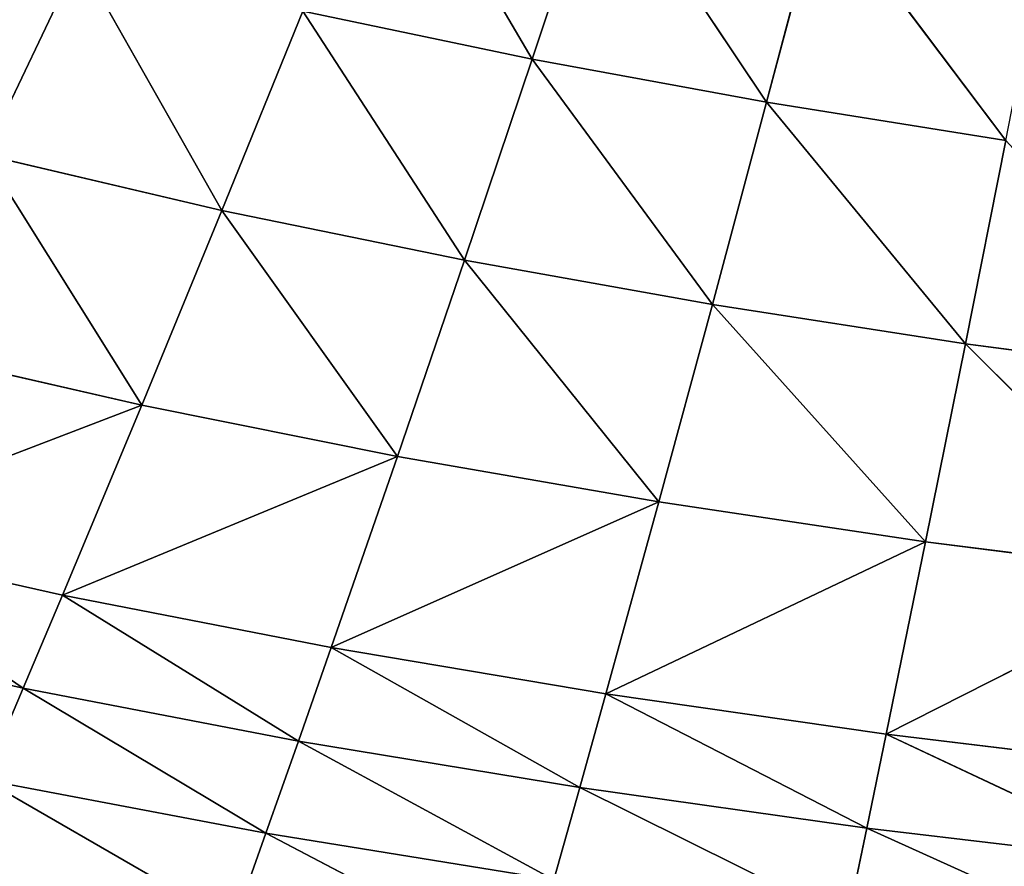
# Model space of a CAD drawing. Extents: x 0 to 500, y 0 to 390.
# Tile 489 of 656: x 200 to 229, y 62 to 87. Entities that reach past the tile are written whole.
import ezdxf

# ---------------------------------------------------------------- set-up
doc = ezdxf.new("R2010")
doc.units = 0
doc.header["$LTSCALE"] = 25.4
doc.layers.get('0').update_dxf_attribs({"linetype": 'CONTINUOUS'})

# ---------------------------------------------------------------- blocks, each defined once
blk = doc.blocks.new('ATLANTA505_-_S_STL')
at = {"color": 0}
for p, q in [((207.804, 45.231, 327.045), (215.511, 47.075, 331.095)), ((207.804, 45.231, 327.045), (215.511, 47.075, 331.095)), ((199.52, 44.908, 325.473), (206.855, 46.728, 329.711)), ((199.52, 44.908, 325.473), (206.855, 46.728, 329.711)), ((207.804, 45.231, 327.045), (206.855, 46.728, 329.711)), ((207.804, 45.231, 327.045), (206.855, 46.728, 329.711)), ((233.712, 46.251, 330.632), (225.476, 44.456, 326.899)), ((233.712, 46.251, 330.632), (225.476, 44.456, 326.899)), ((224.908, 45.903, 329.617), (217.034, 44.132, 325.707)), ((224.908, 45.903, 329.617), (217.034, 44.132, 325.707)), ((225.476, 44.456, 326.899), (224.908, 45.903, 329.617)), ((225.476, 44.456, 326.899), (224.908, 45.903, 329.617)), ((207.804, 45.231, 327.045), (216.27, 45.563, 328.424)), ((207.804, 45.231, 327.045), (216.27, 45.563, 328.424)), ((208.76, 43.816, 324.336), (216.27, 45.563, 328.424)), ((208.76, 43.816, 324.336), (216.27, 45.563, 328.424)), ((216.27, 45.563, 328.424), (217.034, 44.132, 325.707)), ((216.27, 45.563, 328.424), (217.034, 44.132, 325.707)), ((199.52, 44.908, 325.473), (207.804, 45.231, 327.045)), ((199.52, 44.908, 325.473), (207.804, 45.231, 327.045)), ((200.665, 43.509, 322.777), (207.804, 45.231, 327.045)), ((200.665, 43.509, 322.777), (207.804, 45.231, 327.045)), ((208.76, 43.816, 324.336), (207.804, 45.231, 327.045)), ((208.76, 43.816, 324.336), (207.804, 45.231, 327.045)), ((199.52, 44.908, 325.473), (200.665, 43.509, 322.777)), ((199.52, 44.908, 325.473), (200.665, 43.509, 322.777)), ((234.081, 44.788, 327.917), (225.476, 44.456, 326.899)), ((234.081, 44.788, 327.917), (225.476, 44.456, 326.899)), ((234.081, 44.788, 327.917), (226.049, 43.086, 324.134)), ((234.081, 44.788, 327.917), (226.049, 43.086, 324.134)), ((225.476, 44.456, 326.899), (217.034, 44.132, 325.707)), ((225.476, 44.456, 326.899), (217.034, 44.132, 325.707)), ((225.476, 44.456, 326.899), (217.804, 42.778, 322.946)), ((225.476, 44.456, 326.899), (217.804, 42.778, 322.946)), ((226.049, 43.086, 324.134), (225.476, 44.456, 326.899)), ((226.049, 43.086, 324.134), (225.476, 44.456, 326.899)), ((208.76, 43.816, 324.336), (217.034, 44.132, 325.707)), ((208.76, 43.816, 324.336), (217.034, 44.132, 325.707)), ((209.724, 42.479, 321.584), (217.034, 44.132, 325.707)), ((209.724, 42.479, 321.584), (217.034, 44.132, 325.707)), ((217.034, 44.132, 325.707), (217.804, 42.778, 322.946)), ((217.034, 44.132, 325.707), (217.804, 42.778, 322.946)), ((200.665, 43.509, 322.777), (208.76, 43.816, 324.336)), ((200.665, 43.509, 322.777), (208.76, 43.816, 324.336)), ((201.819, 42.188, 320.04), (208.76, 43.816, 324.336)), ((201.819, 42.188, 320.04), (208.76, 43.816, 324.336)), ((209.724, 42.479, 321.584), (208.76, 43.816, 324.336)), ((209.724, 42.479, 321.584), (208.76, 43.816, 324.336)), ((192.759, 43.212, 321.023), (200.665, 43.509, 322.777)), ((192.759, 43.212, 321.023), (200.665, 43.509, 322.777)), ((194.098, 41.908, 318.306), (200.665, 43.509, 322.777)), ((194.098, 41.908, 318.306), (200.665, 43.509, 322.777)), ((200.665, 43.509, 322.777), (201.819, 42.188, 320.04)), ((200.665, 43.509, 322.777), (201.819, 42.188, 320.04)), ((234.453, 43.401, 325.154), (226.049, 43.086, 324.134)), ((234.453, 43.401, 325.154), (226.049, 43.086, 324.134)), ((226.049, 43.086, 324.134), (217.804, 42.778, 322.946)), ((226.049, 43.086, 324.134), (217.804, 42.778, 322.946)), ((235.205, 40.847, 319.489), (226.049, 43.086, 324.134)), ((226.049, 43.086, 324.134), (227.207, 40.567, 318.472)), ((226.049, 43.086, 324.134), (227.207, 40.567, 318.472)), ((235.205, 40.847, 319.489), (226.049, 43.086, 324.134)), ((209.724, 42.479, 321.584), (217.804, 42.778, 322.946)), ((209.724, 42.479, 321.584), (217.804, 42.778, 322.946)), ((219.36, 40.294, 317.297), (217.804, 42.778, 322.946)), ((217.804, 42.778, 322.946), (227.207, 40.567, 318.472)), ((219.36, 40.294, 317.297), (217.804, 42.778, 322.946)), ((217.804, 42.778, 322.946), (227.207, 40.567, 318.472)), ((201.819, 42.188, 320.04), (209.724, 42.479, 321.584)), ((201.819, 42.188, 320.04), (209.724, 42.479, 321.584)), ((219.36, 40.294, 317.297), (209.724, 42.479, 321.584)), ((211.671, 40.028, 315.959), (209.724, 42.479, 321.584)), ((219.36, 40.294, 317.297), (209.724, 42.479, 321.584)), ((211.671, 40.028, 315.959), (209.724, 42.479, 321.584)), ((194.098, 41.908, 318.306), (201.819, 42.188, 320.04)), ((194.098, 41.908, 318.306), (201.819, 42.188, 320.04)), ((204.148, 39.771, 314.45), (201.819, 42.188, 320.04)), ((201.819, 42.188, 320.04), (211.671, 40.028, 315.959)), ((204.148, 39.771, 314.45), (201.819, 42.188, 320.04)), ((201.819, 42.188, 320.04), (211.671, 40.028, 315.959)), ((204.148, 39.771, 314.45), (194.098, 41.908, 318.306)), ((204.148, 39.771, 314.45), (194.098, 41.908, 318.306)), ((235.205, 40.847, 319.489), (227.207, 40.567, 318.472)), ((235.205, 40.847, 319.489), (227.207, 40.567, 318.472)), ((235.205, 40.847, 319.489), (228.379, 38.323, 312.642)), ((235.205, 40.847, 319.489), (228.379, 38.323, 312.642)), ((219.36, 40.294, 317.297), (227.207, 40.567, 318.472)), ((219.36, 40.294, 317.297), (227.207, 40.567, 318.472)), ((220.936, 38.084, 311.49), (227.207, 40.567, 318.472)), ((220.936, 38.084, 311.49), (227.207, 40.567, 318.472)), ((227.207, 40.567, 318.472), (228.379, 38.323, 312.642)), ((227.207, 40.567, 318.472), (228.379, 38.323, 312.642)), ((211.671, 40.028, 315.959), (219.36, 40.294, 317.297)), ((211.671, 40.028, 315.959), (219.36, 40.294, 317.297)), ((213.642, 37.853, 310.184), (219.36, 40.294, 317.297)), ((213.642, 37.853, 310.184), (219.36, 40.294, 317.297)), ((220.936, 38.084, 311.49), (219.36, 40.294, 317.297)), ((220.936, 38.084, 311.49), (219.36, 40.294, 317.297)), ((204.148, 39.771, 314.45), (211.671, 40.028, 315.959)), ((204.148, 39.771, 314.45), (211.671, 40.028, 315.959)), ((206.506, 37.628, 308.718), (211.671, 40.028, 315.959)), ((206.506, 37.628, 308.718), (211.671, 40.028, 315.959)), ((211.671, 40.028, 315.959), (213.642, 37.853, 310.184)), ((211.671, 40.028, 315.959), (213.642, 37.853, 310.184)), ((196.801, 39.523, 312.764), (204.148, 39.771, 314.45)), ((196.801, 39.523, 312.764), (204.148, 39.771, 314.45)), ((199.536, 37.412, 307.086), (204.148, 39.771, 314.45)), ((199.536, 37.412, 307.086), (204.148, 39.771, 314.45)), ((206.506, 37.628, 308.718), (204.148, 39.771, 314.45)), ((206.506, 37.628, 308.718), (204.148, 39.771, 314.45)), ((235.966, 38.568, 313.648), (228.379, 38.323, 312.642)), ((235.966, 38.568, 313.648), (228.379, 38.323, 312.642)), ((220.936, 38.084, 311.49), (228.379, 38.323, 312.642)), ((220.936, 38.084, 311.49), (228.379, 38.323, 312.642)), ((222.529, 36.125, 305.537), (228.379, 38.323, 312.642)), ((222.529, 36.125, 305.537), (228.379, 38.323, 312.642)), ((228.379, 38.323, 312.642), (229.564, 36.331, 306.659)), ((228.379, 38.323, 312.642), (229.564, 36.331, 306.659)), ((213.642, 37.853, 310.184), (220.936, 38.084, 311.49)), ((213.642, 37.853, 310.184), (220.936, 38.084, 311.49)), ((215.634, 35.926, 304.271), (220.936, 38.084, 311.49)), ((215.634, 35.926, 304.271), (220.936, 38.084, 311.49)), ((222.529, 36.125, 305.537), (220.936, 38.084, 311.49)), ((222.529, 36.125, 305.537), (220.936, 38.084, 311.49)), ((206.506, 37.628, 308.718), (213.642, 37.853, 310.184)), ((206.506, 37.628, 308.718), (213.642, 37.853, 310.184)), ((208.889, 35.733, 302.856), (213.642, 37.853, 310.184)), ((208.889, 35.733, 302.856), (213.642, 37.853, 310.184)), ((213.642, 37.853, 310.184), (215.634, 35.926, 304.271)), ((213.642, 37.853, 310.184), (215.634, 35.926, 304.271)), ((199.536, 37.412, 307.086), (206.506, 37.628, 308.718)), ((199.536, 37.412, 307.086), (206.506, 37.628, 308.718)), ((199.536, 37.412, 307.086), (202.301, 35.547, 301.285)), ((199.536, 37.412, 307.086), (202.301, 35.547, 301.285)), ((202.301, 35.547, 301.285), (206.506, 37.628, 308.718)), ((202.301, 35.547, 301.285), (206.506, 37.628, 308.718)), ((208.889, 35.733, 302.856), (206.506, 37.628, 308.718)), ((208.889, 35.733, 302.856), (206.506, 37.628, 308.718)), ((222.529, 36.125, 305.537), (229.564, 36.331, 306.659)), ((222.529, 36.125, 305.537), (229.564, 36.331, 306.659)), ((224.137, 34.396, 299.448), (229.564, 36.331, 306.659)), ((224.137, 34.396, 299.448), (229.564, 36.331, 306.659)), ((208.889, 35.733, 302.856), (215.634, 35.926, 304.271)), ((208.889, 35.733, 302.856), (215.634, 35.926, 304.271)), ((211.294, 34.061, 296.872), (215.634, 35.926, 304.271)), ((211.294, 34.061, 296.872), (215.634, 35.926, 304.271)), ((215.634, 35.926, 304.271), (222.529, 36.125, 305.537)), ((215.634, 35.926, 304.271), (222.529, 36.125, 305.537)), ((215.634, 35.926, 304.271), (217.646, 34.226, 298.23)), ((215.634, 35.926, 304.271), (217.646, 34.226, 298.23)), ((217.646, 34.226, 298.23), (222.529, 36.125, 305.537)), ((217.646, 34.226, 298.23), (222.529, 36.125, 305.537)), ((224.137, 34.396, 299.448), (222.529, 36.125, 305.537)), ((224.137, 34.396, 299.448), (222.529, 36.125, 305.537))]:
    blk.add_line(p, q, dxfattribs=at)
mesh = blk.add_polyface(dxfattribs=at)
corners = [(215.511, 47.075, 331.095), (207.804, 45.231, 327.045), (206.855, 46.728, 329.711)]
mesh.append_faces([[corners[k] for k in face] for face in [(0, 1, 2)]], dxfattribs={"color": 0})
mesh = blk.add_polyface(dxfattribs=at)
corners = [(215.511, 47.075, 331.095), (216.27, 45.563, 328.424), (207.804, 45.231, 327.045)]
mesh.append_faces([[corners[k] for k in face] for face in [(0, 1, 2)]], dxfattribs={"color": 0})
mesh = blk.add_polyface(dxfattribs=at)
corners = [(206.855, 46.728, 329.711), (199.52, 44.908, 325.473), (198.384, 46.391, 328.128)]
mesh.append_faces([[corners[k] for k in face] for face in [(0, 1, 2)]], dxfattribs={"color": 0})
mesh = blk.add_polyface(dxfattribs=at)
corners = [(206.855, 46.728, 329.711), (207.804, 45.231, 327.045), (199.52, 44.908, 325.473)]
mesh.append_faces([[corners[k] for k in face] for face in [(0, 1, 2)]], dxfattribs={"color": 0})
mesh = blk.add_polyface(dxfattribs=at)
corners = [(233.712, 46.251, 330.632), (225.476, 44.456, 326.899), (224.908, 45.903, 329.617)]
mesh.append_faces([[corners[k] for k in face] for face in [(0, 1, 2)]], dxfattribs={"color": 0})
mesh = blk.add_polyface(dxfattribs=at)
corners = [(233.712, 46.251, 330.632), (234.081, 44.788, 327.917), (225.476, 44.456, 326.899)]
mesh.append_faces([[corners[k] for k in face] for face in [(0, 1, 2)]], dxfattribs={"color": 0})
mesh = blk.add_polyface(dxfattribs=at)
corners = [(224.908, 45.903, 329.617), (217.034, 44.132, 325.707), (216.27, 45.563, 328.424)]
mesh.append_faces([[corners[k] for k in face] for face in [(0, 1, 2)]], dxfattribs={"color": 0})
mesh = blk.add_polyface(dxfattribs=at)
corners = [(224.908, 45.903, 329.617), (225.476, 44.456, 326.899), (217.034, 44.132, 325.707)]
mesh.append_faces([[corners[k] for k in face] for face in [(0, 1, 2)]], dxfattribs={"color": 0})
mesh = blk.add_polyface(dxfattribs=at)
corners = [(216.27, 45.563, 328.424), (208.76, 43.816, 324.336), (207.804, 45.231, 327.045)]
mesh.append_faces([[corners[k] for k in face] for face in [(0, 1, 2)]], dxfattribs={"color": 0})
mesh = blk.add_polyface(dxfattribs=at)
corners = [(216.27, 45.563, 328.424), (217.034, 44.132, 325.707), (208.76, 43.816, 324.336)]
mesh.append_faces([[corners[k] for k in face] for face in [(0, 1, 2)]], dxfattribs={"color": 0})
mesh = blk.add_polyface(dxfattribs=at)
corners = [(207.804, 45.231, 327.045), (200.665, 43.509, 322.777), (199.52, 44.908, 325.473)]
mesh.append_faces([[corners[k] for k in face] for face in [(0, 1, 2)]], dxfattribs={"color": 0})
mesh = blk.add_polyface(dxfattribs=at)
corners = [(207.804, 45.231, 327.045), (208.76, 43.816, 324.336), (200.665, 43.509, 322.777)]
mesh.append_faces([[corners[k] for k in face] for face in [(0, 1, 2)]], dxfattribs={"color": 0})
mesh = blk.add_polyface(dxfattribs=at)
corners = [(199.52, 44.908, 325.473), (200.665, 43.509, 322.777), (192.759, 43.212, 321.023)]
mesh.append_faces([[corners[k] for k in face] for face in [(0, 1, 2)]], dxfattribs={"color": 0})
mesh = blk.add_polyface(dxfattribs=at)
corners = [(234.081, 44.788, 327.917), (226.049, 43.086, 324.134), (225.476, 44.456, 326.899)]
mesh.append_faces([[corners[k] for k in face] for face in [(0, 1, 2)]], dxfattribs={"color": 0})
mesh = blk.add_polyface(dxfattribs=at)
corners = [(234.081, 44.788, 327.917), (234.453, 43.401, 325.154), (226.049, 43.086, 324.134)]
mesh.append_faces([[corners[k] for k in face] for face in [(0, 1, 2)]], dxfattribs={"color": 0})
mesh = blk.add_polyface(dxfattribs=at)
corners = [(225.476, 44.456, 326.899), (217.804, 42.778, 322.946), (217.034, 44.132, 325.707)]
mesh.append_faces([[corners[k] for k in face] for face in [(0, 1, 2)]], dxfattribs={"color": 0})
mesh = blk.add_polyface(dxfattribs=at)
corners = [(225.476, 44.456, 326.899), (226.049, 43.086, 324.134), (217.804, 42.778, 322.946)]
mesh.append_faces([[corners[k] for k in face] for face in [(0, 1, 2)]], dxfattribs={"color": 0})
mesh = blk.add_polyface(dxfattribs=at)
corners = [(217.034, 44.132, 325.707), (209.724, 42.479, 321.584), (208.76, 43.816, 324.336)]
mesh.append_faces([[corners[k] for k in face] for face in [(0, 1, 2)]], dxfattribs={"color": 0})
mesh = blk.add_polyface(dxfattribs=at)
corners = [(217.034, 44.132, 325.707), (217.804, 42.778, 322.946), (209.724, 42.479, 321.584)]
mesh.append_faces([[corners[k] for k in face] for face in [(0, 1, 2)]], dxfattribs={"color": 0})
mesh = blk.add_polyface(dxfattribs=at)
corners = [(208.76, 43.816, 324.336), (201.819, 42.188, 320.04), (200.665, 43.509, 322.777)]
mesh.append_faces([[corners[k] for k in face] for face in [(0, 1, 2)]], dxfattribs={"color": 0})
mesh = blk.add_polyface(dxfattribs=at)
corners = [(208.76, 43.816, 324.336), (209.724, 42.479, 321.584), (201.819, 42.188, 320.04)]
mesh.append_faces([[corners[k] for k in face] for face in [(0, 1, 2)]], dxfattribs={"color": 0})
mesh = blk.add_polyface(dxfattribs=at)
corners = [(200.665, 43.509, 322.777), (194.098, 41.908, 318.306), (192.759, 43.212, 321.023)]
mesh.append_faces([[corners[k] for k in face] for face in [(0, 1, 2)]], dxfattribs={"color": 0})
mesh = blk.add_polyface(dxfattribs=at)
corners = [(200.665, 43.509, 322.777), (201.819, 42.188, 320.04), (194.098, 41.908, 318.306)]
mesh.append_faces([[corners[k] for k in face] for face in [(0, 1, 2)]], dxfattribs={"color": 0})
mesh = blk.add_polyface(dxfattribs=at)
corners = [(234.453, 43.401, 325.154), (235.205, 40.847, 319.489), (226.049, 43.086, 324.134)]
mesh.append_faces([[corners[k] for k in face] for face in [(0, 1, 2)]], dxfattribs={"color": 0})
mesh = blk.add_polyface(dxfattribs=at)
corners = [(226.049, 43.086, 324.134), (227.207, 40.567, 318.472), (217.804, 42.778, 322.946)]
mesh.append_faces([[corners[k] for k in face] for face in [(0, 1, 2)]], dxfattribs={"color": 0})
mesh = blk.add_polyface(dxfattribs=at)
corners = [(226.049, 43.086, 324.134), (235.205, 40.847, 319.489), (227.207, 40.567, 318.472)]
mesh.append_faces([[corners[k] for k in face] for face in [(0, 1, 2)]], dxfattribs={"color": 0})
mesh = blk.add_polyface(dxfattribs=at)
corners = [(217.804, 42.778, 322.946), (219.36, 40.294, 317.297), (209.724, 42.479, 321.584)]
mesh.append_faces([[corners[k] for k in face] for face in [(0, 1, 2)]], dxfattribs={"color": 0})
mesh = blk.add_polyface(dxfattribs=at)
corners = [(217.804, 42.778, 322.946), (227.207, 40.567, 318.472), (219.36, 40.294, 317.297)]
mesh.append_faces([[corners[k] for k in face] for face in [(0, 1, 2)]], dxfattribs={"color": 0})
mesh = blk.add_polyface(dxfattribs=at)
corners = [(209.724, 42.479, 321.584), (211.671, 40.028, 315.959), (201.819, 42.188, 320.04)]
mesh.append_faces([[corners[k] for k in face] for face in [(0, 1, 2)]], dxfattribs={"color": 0})
mesh = blk.add_polyface(dxfattribs=at)
corners = [(209.724, 42.479, 321.584), (219.36, 40.294, 317.297), (211.671, 40.028, 315.959)]
mesh.append_faces([[corners[k] for k in face] for face in [(0, 1, 2)]], dxfattribs={"color": 0})
mesh = blk.add_polyface(dxfattribs=at)
corners = [(201.819, 42.188, 320.04), (204.148, 39.771, 314.45), (194.098, 41.908, 318.306)]
mesh.append_faces([[corners[k] for k in face] for face in [(0, 1, 2)]], dxfattribs={"color": 0})
mesh = blk.add_polyface(dxfattribs=at)
corners = [(201.819, 42.188, 320.04), (211.671, 40.028, 315.959), (204.148, 39.771, 314.45)]
mesh.append_faces([[corners[k] for k in face] for face in [(0, 1, 2)]], dxfattribs={"color": 0})
mesh = blk.add_polyface(dxfattribs=at)
corners = [(194.098, 41.908, 318.306), (204.148, 39.771, 314.45), (196.801, 39.523, 312.764)]
mesh.append_faces([[corners[k] for k in face] for face in [(0, 1, 2)]], dxfattribs={"color": 0})
mesh = blk.add_polyface(dxfattribs=at)
corners = [(235.205, 40.847, 319.489), (228.379, 38.323, 312.642), (227.207, 40.567, 318.472)]
mesh.append_faces([[corners[k] for k in face] for face in [(0, 1, 2)]], dxfattribs={"color": 0})
mesh = blk.add_polyface(dxfattribs=at)
corners = [(235.205, 40.847, 319.489), (235.966, 38.568, 313.648), (228.379, 38.323, 312.642)]
mesh.append_faces([[corners[k] for k in face] for face in [(0, 1, 2)]], dxfattribs={"color": 0})
mesh = blk.add_polyface(dxfattribs=at)
corners = [(227.207, 40.567, 318.472), (220.936, 38.084, 311.49), (219.36, 40.294, 317.297)]
mesh.append_faces([[corners[k] for k in face] for face in [(0, 1, 2)]], dxfattribs={"color": 0})
mesh = blk.add_polyface(dxfattribs=at)
corners = [(227.207, 40.567, 318.472), (228.379, 38.323, 312.642), (220.936, 38.084, 311.49)]
mesh.append_faces([[corners[k] for k in face] for face in [(0, 1, 2)]], dxfattribs={"color": 0})
mesh = blk.add_polyface(dxfattribs=at)
corners = [(219.36, 40.294, 317.297), (213.642, 37.853, 310.184), (211.671, 40.028, 315.959)]
mesh.append_faces([[corners[k] for k in face] for face in [(0, 1, 2)]], dxfattribs={"color": 0})
mesh = blk.add_polyface(dxfattribs=at)
corners = [(219.36, 40.294, 317.297), (220.936, 38.084, 311.49), (213.642, 37.853, 310.184)]
mesh.append_faces([[corners[k] for k in face] for face in [(0, 1, 2)]], dxfattribs={"color": 0})
mesh = blk.add_polyface(dxfattribs=at)
corners = [(211.671, 40.028, 315.959), (206.506, 37.628, 308.718), (204.148, 39.771, 314.45)]
mesh.append_faces([[corners[k] for k in face] for face in [(0, 1, 2)]], dxfattribs={"color": 0})
mesh = blk.add_polyface(dxfattribs=at)
corners = [(211.671, 40.028, 315.959), (213.642, 37.853, 310.184), (206.506, 37.628, 308.718)]
mesh.append_faces([[corners[k] for k in face] for face in [(0, 1, 2)]], dxfattribs={"color": 0})
mesh = blk.add_polyface(dxfattribs=at)
corners = [(204.148, 39.771, 314.45), (199.536, 37.412, 307.086), (196.801, 39.523, 312.764)]
mesh.append_faces([[corners[k] for k in face] for face in [(0, 1, 2)]], dxfattribs={"color": 0})
mesh = blk.add_polyface(dxfattribs=at)
corners = [(204.148, 39.771, 314.45), (206.506, 37.628, 308.718), (199.536, 37.412, 307.086)]
mesh.append_faces([[corners[k] for k in face] for face in [(0, 1, 2)]], dxfattribs={"color": 0})
mesh = blk.add_polyface(dxfattribs=at)
corners = [(235.966, 38.568, 313.648), (229.564, 36.331, 306.659), (228.379, 38.323, 312.642)]
mesh.append_faces([[corners[k] for k in face] for face in [(0, 1, 2)]], dxfattribs={"color": 0})
mesh = blk.add_polyface(dxfattribs=at)
corners = [(228.379, 38.323, 312.642), (222.529, 36.125, 305.537), (220.936, 38.084, 311.49)]
mesh.append_faces([[corners[k] for k in face] for face in [(0, 1, 2)]], dxfattribs={"color": 0})
mesh = blk.add_polyface(dxfattribs=at)
corners = [(228.379, 38.323, 312.642), (229.564, 36.331, 306.659), (222.529, 36.125, 305.537)]
mesh.append_faces([[corners[k] for k in face] for face in [(0, 1, 2)]], dxfattribs={"color": 0})
mesh = blk.add_polyface(dxfattribs=at)
corners = [(220.936, 38.084, 311.49), (215.634, 35.926, 304.271), (213.642, 37.853, 310.184)]
mesh.append_faces([[corners[k] for k in face] for face in [(0, 1, 2)]], dxfattribs={"color": 0})
mesh = blk.add_polyface(dxfattribs=at)
corners = [(220.936, 38.084, 311.49), (222.529, 36.125, 305.537), (215.634, 35.926, 304.271)]
mesh.append_faces([[corners[k] for k in face] for face in [(0, 1, 2)]], dxfattribs={"color": 0})
mesh = blk.add_polyface(dxfattribs=at)
corners = [(213.642, 37.853, 310.184), (208.889, 35.733, 302.856), (206.506, 37.628, 308.718)]
mesh.append_faces([[corners[k] for k in face] for face in [(0, 1, 2)]], dxfattribs={"color": 0})
mesh = blk.add_polyface(dxfattribs=at)
corners = [(213.642, 37.853, 310.184), (215.634, 35.926, 304.271), (208.889, 35.733, 302.856)]
mesh.append_faces([[corners[k] for k in face] for face in [(0, 1, 2)]], dxfattribs={"color": 0})
mesh = blk.add_polyface(dxfattribs=at)
corners = [(199.536, 37.412, 307.086), (202.301, 35.547, 301.285), (195.879, 35.368, 299.552)]
mesh.append_faces([[corners[k] for k in face] for face in [(0, 1, 2)]], dxfattribs={"color": 0})
mesh = blk.add_polyface(dxfattribs=at)
corners = [(206.506, 37.628, 308.718), (202.301, 35.547, 301.285), (199.536, 37.412, 307.086)]
mesh.append_faces([[corners[k] for k in face] for face in [(0, 1, 2)]], dxfattribs={"color": 0})
mesh = blk.add_polyface(dxfattribs=at)
corners = [(206.506, 37.628, 308.718), (208.889, 35.733, 302.856), (202.301, 35.547, 301.285)]
mesh.append_faces([[corners[k] for k in face] for face in [(0, 1, 2)]], dxfattribs={"color": 0})
mesh = blk.add_polyface(dxfattribs=at)
corners = [(229.564, 36.331, 306.659), (224.137, 34.396, 299.448), (222.529, 36.125, 305.537)]
mesh.append_faces([[corners[k] for k in face] for face in [(0, 1, 2)]], dxfattribs={"color": 0})
mesh = blk.add_polyface(dxfattribs=at)
corners = [(229.564, 36.331, 306.659), (230.761, 34.571, 300.533), (224.137, 34.396, 299.448)]
mesh.append_faces([[corners[k] for k in face] for face in [(0, 1, 2)]], dxfattribs={"color": 0})
mesh = blk.add_polyface(dxfattribs=at)
corners = [(215.634, 35.926, 304.271), (211.294, 34.061, 296.872), (208.889, 35.733, 302.856)]
mesh.append_faces([[corners[k] for k in face] for face in [(0, 1, 2)]], dxfattribs={"color": 0})
mesh = blk.add_polyface(dxfattribs=at)
corners = [(215.634, 35.926, 304.271), (217.646, 34.226, 298.23), (211.294, 34.061, 296.872)]
mesh.append_faces([[corners[k] for k in face] for face in [(0, 1, 2)]], dxfattribs={"color": 0})
mesh = blk.add_polyface(dxfattribs=at)
corners = [(222.529, 36.125, 305.537), (217.646, 34.226, 298.23), (215.634, 35.926, 304.271)]
mesh.append_faces([[corners[k] for k in face] for face in [(0, 1, 2)]], dxfattribs={"color": 0})
mesh = blk.add_polyface(dxfattribs=at)
corners = [(222.529, 36.125, 305.537), (224.137, 34.396, 299.448), (217.646, 34.226, 298.23)]
mesh.append_faces([[corners[k] for k in face] for face in [(0, 1, 2)]], dxfattribs={"color": 0})

msp = doc.modelspace()

# ---------------------------------------------------------------- block references
at = {"color": 254, "extrusion": (0, -1, 1.11022e-16)}
msp.add_blockref('ATLANTA505_-_S_STL', (-0.149, -0.01, -389.852), dxfattribs=at)

doc.saveas('drawing.dxf')
